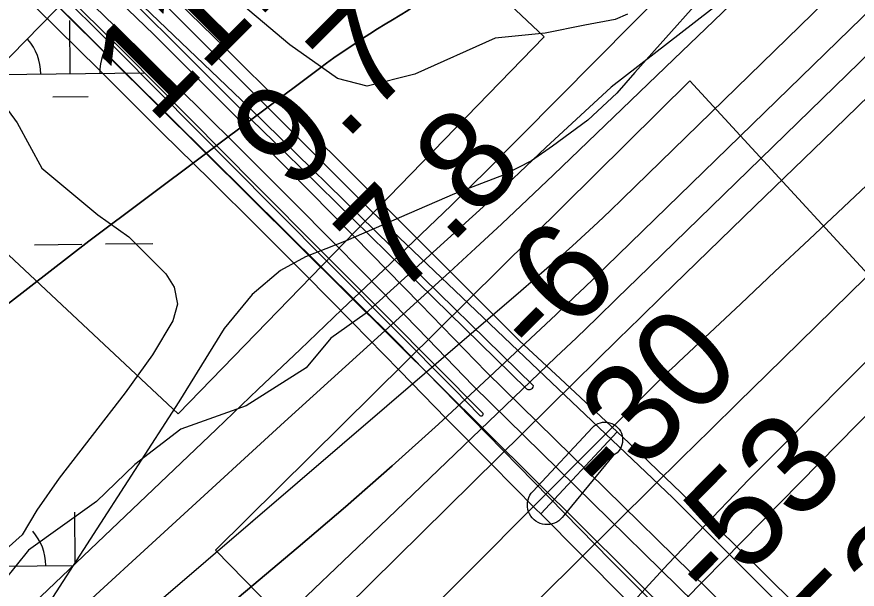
# Model space of a CAD drawing. Extents: x 3625074 to 3663148, y 511451 to 537151.
# Drawn here: x 3648588 to 3649157, y 527604 to 527991 of the extents above; entities that cross this region are included whole.
import ezdxf

# ---------------------------------------------------------------- set-up
doc = ezdxf.new("R2010")
doc.units = 0
for name, color, linetype in [('V-BRDG-OTLN', 7, 'Continuous'), ('V-CHAN-DOCK', 7, 'Continuous'), ('V-RAIL-TRAK', 7, 'Continuous'), ('V-RIVR-EDGE', 7, 'Continuous'), ('V-RIVR-RANG', 7, 'Continuous'), ('V-ROAD-CNTR', 7, 'Continuous'), ('V-RRAP-RVMT', 7, 'Continuous'), ('V-SITE-VEGE', 7, 'Continuous'), ('V-TOPO-DPTH', 7, 'Continuous'), ('V-TOPO-MAJR', 7, 'Continuous'), ('V-TOPO-MINR', 7, 'Continuous'), ('V-TOPO-WATR', 7, 'Continuous'), ('V-WETL-SWMP', 7, 'Continuous')]:
    doc.layers.add(name, color=color, linetype=linetype)

msp = doc.modelspace()

# ---------------------------------------------------------------- linework, layer by layer
at = {"layer": 'V-BRDG-OTLN'}
for points in [[(3650466.62, 526233.38), (3650432.78, 526266.92), (3650263.56, 526434.69), (3650110.15, 526589.7), (3649551.38, 527141.48), (3649438.42, 527260.56), (3649318.18, 527382.02), (3649216.97, 527481.72), (3649129.11, 527568.55), (3649032.09, 527665.56), (3648927.43, 527765.2), (3648828.39, 527859.42), (3648732.78, 527955.08), (3648616.76, 528071.78), (3648524.02, 528161.28), (3648427.75, 528254.85), (3648322.35, 528357.24), (3648234.45, 528446.82), (3648138.07, 528546.61), (3648031.94, 528651.06)], [(3648029.22, 528580.95), (3648152.37, 528459.41), (3648235.09, 528375.05), (3648419.21, 528194.65), (3648581.6, 528033.2), (3648719.38, 527896.17), (3648844.5, 527772.03), (3648990.08, 527623.41), (3649174.28, 527438.86), (3649345.79, 527269.29), (3649514.03, 527104.23), (3650072.81, 526552.45), (3650226.21, 526397.44), (3650418.73, 526206.57)], [(3648470.36, 528152.02), (3648657.18, 527967.74), (3648761.69, 527862.51), (3648884.64, 527738.69), (3648901.19, 527721.67), (3648901.57, 527721.26), (3648902.08, 527721.02), (3648902.64, 527720.98), (3648903.16, 527721.15), (3648903.58, 527721.5), (3648903.85, 527721.98), (3648903.92, 527722.51), (3648838.89, 527788.08), (3648794.5, 527832.55), (3648750.18, 527877.11), (3648705.94, 527921.74), (3648661.77, 527966.44), (3648556.64, 528070)], [(3648586.66, 528080.65), (3648640.25, 528027.77), (3648693.66, 527974.71), (3648746.89, 527921.48), (3648770.02, 527899.12), (3648793.06, 527876.68), (3648816.03, 527854.16), (3648838.92, 527831.57), (3648933.19, 527739.3), (3648934, 527738.95), (3648934.87, 527738.83), (3648935.72, 527738.94), (3648936.51, 527739.27), (3648937.16, 527739.81), (3648937.62, 527740.51), (3648937.86, 527741.31), (3648745.34, 527929.99), (3648618.22, 528051.63), (3648610.08, 528059.45), (3648592.06, 528077.25), (3648565.83, 528103.35)], [(3648689.25, 528009.39), (3648729.33, 527969.95), (3648769.32, 527930.44), (3648809.24, 527890.86), (3648849.08, 527851.21), (3648888.83, 527811.5), (3648928.5, 527771.71), (3648956.06, 527746.25), (3648983.46, 527720.63), (3648994.41, 527710.28), (3648942.82, 527654.68), (3648939.57, 527657.95), (3648909.26, 527688.47), (3648878.98, 527718.98), (3648847.35, 527751.64), (3648815.57, 527784.14), (3648783.62, 527816.48), (3648751.52, 527848.67), (3648719.25, 527880.7), (3648686.83, 527912.57), (3648644.12, 527955.05), (3648601.27, 527997.39)]]:
    msp.add_lwpolyline(points, dxfattribs=at)
msp.add_lwpolyline([(3648942.82, 527654.68), (3648994.41, 527710.28), (3649010.73, 527694.85), (3649037.84, 527668.91), (3649064.81, 527642.81), (3649091.62, 527616.56), (3649118.29, 527590.15), (3649144.8, 527563.58), (3649171.16, 527536.86), (3649249.72, 527458.98), (3649328.29, 527381.12), (3649371.23, 527338.59), (3649320.25, 527278.71), (3649152.07, 527444.59), (3649121.67, 527475.04), (3649091.29, 527505.5), (3649060.92, 527535.97), (3649030.56, 527566.46), (3649000.21, 527596.95), (3648969.88, 527627.45)], close=True, dxfattribs=at)
at = {"layer": 'V-CHAN-DOCK'}
msp.add_lwpolyline([(3648958.33, 527653.69), (3648957.37, 527652.35), (3648956.26, 527651.15), (3648955, 527650.08), (3648953.62, 527649.18), (3648952.14, 527648.46), (3648950.58, 527647.93), (3648948.97, 527647.59), (3648947.33, 527647.46), (3648945.68, 527647.53), (3648944.06, 527647.8), (3648942.48, 527648.27), (3648940.97, 527648.93), (3648939.56, 527649.77), (3648938.26, 527650.78), (3648937.09, 527651.95), (3648936.08, 527653.25), (3648935.23, 527654.66), (3648934.57, 527656.17), (3648934.1, 527657.74), (3648933.83, 527659.37), (3648933.76, 527661.01), (3648933.89, 527662.65), (3648934.22, 527664.27), (3648934.76, 527665.82), (3648935.48, 527667.31), (3648936.37, 527668.69), (3648937.43, 527669.95), (3648977.73, 527713.2), (3648978.91, 527714.26), (3648980.23, 527715.15), (3648981.64, 527715.85), (3648983.14, 527716.36), (3648984.69, 527716.68), (3648986.27, 527716.78), (3648987.85, 527716.67), (3648989.41, 527716.35), (3648990.9, 527715.84), (3648992.32, 527715.13), (3648993.63, 527714.24), (3648994.81, 527713.18), (3648995.84, 527711.98), (3648996.7, 527710.65), (3648997.38, 527709.22), (3648997.87, 527707.71), (3648998.15, 527706.15), (3648998.22, 527704.57), (3648998.09, 527702.99), (3648997.74, 527701.45), (3648997.2, 527699.96), (3648996.46, 527698.56), (3648995.54, 527697.27), (3648994.46, 527696.1), (3648993.24, 527695.1), (3648991.9, 527694.26)], close=True, dxfattribs=at)
at = {"layer": 'V-RAIL-TRAK'}
for points in [[(3648897.12, 527741.29), (3648866.43, 527773.2), (3648835.58, 527804.95), (3648804.56, 527836.54), (3648773.39, 527867.97), (3648742.06, 527899.24), (3648710.57, 527930.35), (3648678.92, 527961.3), (3648647.12, 527992.09), (3648604.17, 528033.52), (3648561.37, 528075.09), (3648518.71, 528116.8), (3648476.18, 528158.66), (3648433.8, 528200.65), (3648391.57, 528242.79), (3648354.13, 528281.47), (3648316.54, 528320.01), (3648278.8, 528358.4), (3648240.92, 528396.64), (3648202.88, 528434.74), (3648164.69, 528472.68), (3648126.36, 528510.47), (3648087.88, 528548.12)], [(3648906.19, 527750.54), (3648861.51, 527796.57), (3648816.66, 527842.43), (3648771.63, 527888.13), (3648726.44, 527933.66), (3648681.07, 527979.02), (3648628.24, 528030.35), (3648575.56, 528081.83), (3648523.04, 528133.47), (3648470.67, 528185.27), (3648418.45, 528237.22), (3648359.27, 528295.77), (3648300.23, 528354.47), (3648241.34, 528413.32), (3648182.6, 528472.32)], [(3651176.93, 525480.7), (3651175.44, 525482.76), (3651162.02, 525499.65), (3651148.59, 525516.24), (3651135, 525532.7), (3651121.26, 525549.03), (3651107.37, 525565.24), (3651093.32, 525581.31), (3651079.12, 525597.25), (3651064.78, 525613.06), (3651050.28, 525628.73), (3651035.64, 525644.26), (3651020.85, 525659.66), (3651005.87, 525674.96), (3650821.68, 525855.3), (3650657.99, 526017.84), (3650337.25, 526334.68), (3650200.26, 526471.24), (3650079.71, 526591.31), (3649343.96, 527321.08), (3648906.19, 527750.54)], [(3650648.87, 526008.64), (3650328.13, 526325.49), (3650191.11, 526462.08), (3650070.59, 526582.12), (3649334.87, 527311.86), (3648897.12, 527741.29)]]:
    msp.add_lwpolyline(points, dxfattribs=at)
at = {"layer": 'V-RIVR-EDGE'}
msp.add_lwpolyline([(3649232.54, 528191.05), (3649215.32, 528168.42), (3649210.35, 528140.86), (3649194.38, 528121.3), (3649178.99, 528092.54), (3649148.89, 528062.59), (3649066.64, 528002.74), (3648990.51, 527943.5), (3648946.29, 527902.55), (3648906.37, 527864.66), (3648824.08, 527790.11), (3648800.76, 527773.63), (3648784.16, 527753.45), (3648743.66, 527727.82), (3648699.51, 527711.99), (3648668.2, 527688.17), (3648642.4, 527663.12), (3648596.36, 527630.14), (3648579.77, 527609.35)], dxfattribs=at)
at = {"layer": 'V-ROAD-CNTR'}
for points in [[(3648031.94, 528651.06), (3648138.07, 528546.61), (3648234.45, 528446.82), (3648322.35, 528357.24), (3648427.75, 528254.85), (3648524.02, 528161.28), (3648616.76, 528071.78), (3648732.78, 527955.08), (3648828.39, 527859.42), (3648927.43, 527765.2), (3649032.09, 527665.56), (3649129.11, 527568.55), (3649216.97, 527481.72), (3649318.18, 527382.02), (3649438.42, 527260.56), (3650466.62, 526233.38)], [(3648202.45, 528409.13), (3649482.49, 527137.64), (3650569.28, 526064.01)]]:
    msp.add_lwpolyline(points, dxfattribs=at)
at = {"layer": 'V-RRAP-RVMT'}
for points in [[(3648514.82, 527893.62), (3648763.86, 528148.53), (3648945.16, 527977.43)], [(3648945.16, 527977.43), (3648697.56, 527722.44), (3648514.82, 527893.62)], [(3649208.97, 527768.08), (3649043.55, 527947.79), (3648722.9, 527630.08)], [(3648722.9, 527630.08), (3648897.51, 527451.25), (3649208.97, 527768.08)]]:
    msp.add_lwpolyline(points, dxfattribs=at)
at = {"layer": 'V-SITE-VEGE'}
for points in [[(3649001.44, 527992.77), (3648993.22, 527989.17), (3648972.56, 527985.34), (3648945.71, 527980.03), (3648911.92, 527976.66), (3648857.77, 527952.21), (3648825.45, 527944.04), (3648805.32, 527949.2), (3648773.13, 527972.12), (3648727.54, 528010.69)], [(3648554.95, 527965.27), (3648588.62, 527919.24), (3648605.48, 527888.52)], [(3648605.48, 527888.52), (3648643.26, 527857.03), (3648664.2, 527842.24), (3648689.23, 527817.18), (3648694.9, 527808.09), (3648697.18, 527796.65), (3648693.93, 527785.34), (3648680.33, 527762.35), (3648661.72, 527736.52), (3648617.02, 527678.97), (3648602.02, 527657.11), (3648591.98, 527640.62), (3648581.35, 527630.78), (3648569.35, 527621.15), (3648560.94, 527615.95), (3648549.91, 527603.34)]]:
    msp.add_lwpolyline(points, dxfattribs=at)
at = {"layer": 'V-TOPO-DPTH'}
for points in [[(3648623.07, 527582.47), (3648696.15, 527649.85), (3648769.51, 527716.93), (3648881.03, 527818.25), (3648898.78, 527834.52), (3648916.44, 527850.88), (3648933.96, 527867.4), (3648951.39, 527884.01), (3649032.93, 527962.41), (3649087.27, 528014.75), (3649141.53, 528067.16), (3649195.69, 528119.69), (3649249.77, 528172.29), (3649320.62, 528241.34), (3649339.27, 528259.43), (3649357.96, 528277.46), (3649376.74, 528295.42), (3649395.57, 528313.31), (3649860.86, 528753.62), (3649921.37, 528811.11), (3649981.71, 528868.77), (3650041.83, 528926.67), (3650101.78, 528984.73)], [(3650101.78, 528984.73), (3650041.83, 528926.67), (3649981.71, 528868.77), (3649921.37, 528811.11), (3649860.86, 528753.62), (3649395.57, 528313.31), (3649376.74, 528295.42), (3649357.96, 528277.46), (3649339.27, 528259.43), (3649320.62, 528241.34), (3649249.77, 528172.29), (3649195.69, 528119.69), (3649141.53, 528067.16), (3649087.27, 528014.75), (3649032.93, 527962.41), (3648951.39, 527884.01), (3648933.96, 527867.4), (3648916.44, 527850.88), (3648898.78, 527834.52), (3648881.03, 527818.25), (3648769.51, 527716.93), (3648696.15, 527649.85), (3648623.07, 527582.47)], [(3650222.56, 528971.02), (3650204.8, 528953.46), (3650163.52, 528912.67), (3650122.2, 528871.93), (3650080.83, 528831.23), (3650039.42, 528790.57), (3649479.35, 528241.24), (3649458.22, 528220.58), (3649437.05, 528199.96), (3649415.82, 528179.41), (3649394.54, 528158.89), (3649273.23, 528042.26), (3649226.75, 527997.5), (3649180.32, 527952.7), (3649133.96, 527907.81), (3649087.65, 527862.88), (3649024.82, 527801.83), (3649009.97, 527787.37), (3648995.15, 527772.88), (3648980.36, 527758.36), (3648965.6, 527743.82), (3648501.11, 527285.18)], [(3650222.56, 528971.02), (3650204.8, 528953.46), (3650163.52, 528912.67), (3650122.2, 528871.93), (3650080.83, 528831.23), (3650039.42, 528790.57), (3649479.35, 528241.24), (3649458.22, 528220.58), (3649437.05, 528199.96), (3649415.82, 528179.41), (3649394.54, 528158.89), (3649273.23, 528042.26), (3649226.75, 527997.5), (3649180.32, 527952.7), (3649133.96, 527907.81), (3649087.65, 527862.88), (3649024.82, 527801.83), (3649009.97, 527787.37), (3648995.15, 527772.88), (3648980.36, 527758.36), (3648965.6, 527743.82), (3648501.11, 527285.18)], [(3650312.83, 528970.57), (3650150.79, 528807.73), (3650060.14, 528716.51), (3649969.57, 528625.2), (3649879.13, 528533.76), (3649788.77, 528442.24), (3649522.07, 528171.71), (3649508.24, 528157.72), (3649494.4, 528143.74), (3649480.53, 528129.8), (3649466.65, 528115.88), (3649399.07, 528048.26), (3649351.31, 528000.61), (3649303.44, 527953.07), (3649255.43, 527905.68), (3649207.32, 527858.38), (3649095.79, 527749.1), (3649076.54, 527730.21), (3649057.32, 527711.29), (3649038.13, 527692.35), (3649018.96, 527673.38), (3648715.59, 527372.69)], [(3648715.59, 527372.69), (3649018.96, 527673.38), (3649038.13, 527692.35), (3649057.32, 527711.29), (3649076.54, 527730.21), (3649095.79, 527749.1), (3649207.32, 527858.38), (3649255.43, 527905.68), (3649303.44, 527953.07), (3649351.31, 528000.61), (3649399.07, 528048.26), (3649466.65, 528115.88), (3649480.53, 528129.8), (3649494.4, 528143.74), (3649508.24, 528157.72), (3649522.07, 528171.71), (3649788.77, 528442.24), (3649879.13, 528533.76), (3649969.57, 528625.2), (3650060.14, 528716.51), (3650150.79, 528807.73), (3650312.83, 528970.57)], [(3648449.3, 527355.09), (3648778.7, 527632.15), (3648810.71, 527659.53), (3648842.41, 527687.25), (3648873.66, 527715.49), (3648904.59, 527744.07), (3648953.17, 527789.7), (3648959.58, 527795.75), (3648965.95, 527801.81), (3648972.3, 527807.92), (3648978.63, 527814.04), (3649300.2, 528127.05), (3649317.87, 528144.24), (3649335.54, 528161.43), (3649353.22, 528178.6), (3649370.9, 528195.78), (3649394.89, 528219.06), (3649400.58, 528224.6), (3649406.26, 528230.13), (3649411.94, 528235.68), (3649417.61, 528241.24), (3649542.81, 528364.09)], [(3649542.81, 528364.09), (3649417.61, 528241.24), (3649411.94, 528235.68), (3649406.26, 528230.13), (3649400.58, 528224.6), (3649394.89, 528219.06), (3649370.9, 528195.78), (3649353.22, 528178.6), (3649335.54, 528161.43), (3649317.87, 528144.24), (3649300.2, 528127.05), (3648978.63, 527814.04), (3648972.3, 527807.92), (3648965.95, 527801.81), (3648959.58, 527795.75), (3648953.17, 527789.7), (3648904.59, 527744.07), (3648873.66, 527715.49), (3648842.41, 527687.25), (3648810.71, 527659.53), (3648778.7, 527632.15), (3648449.3, 527355.09)], [(3648556.52, 527776.8), (3648637.22, 527839.12), (3648793.11, 527956.16), (3648797.99, 527959.76), (3648802.91, 527963.3), (3648807.89, 527966.75), (3648812.92, 527970.14), (3648822.29, 527976.34), (3648827.32, 527979.61), (3648832.38, 527982.83), (3648837.5, 527985.97), (3648842.65, 527989.05), (3648847.77, 527992.17), (3648852.82, 527995.4), (3648857.76, 527998.8), (3648862.63, 528002.3), (3649004.76, 528108.12), (3649053.55, 528145.73), (3649101.47, 528184.39), (3649148.06, 528224.62)], [(3648473.2, 527192.68), (3648980.13, 527702.1), (3648987.29, 527709.28), (3648994.46, 527716.46), (3649001.63, 527723.64), (3649008.8, 527730.8), (3649021.79, 527743.77), (3649022.48, 527744.45), (3649023.17, 527745.13), (3649024.56, 527746.48), (3649027.42, 527749.25), (3649029.56, 527751.3), (3649031.7, 527753.35), (3649033.85, 527755.39), (3649036, 527757.42), (3649078.06, 527796.89), (3649101.24, 527818.66), (3649124.42, 527840.44), (3649147.59, 527862.22), (3649170.75, 527884.01)], [(3648473.2, 527192.68), (3648980.13, 527702.1), (3648987.29, 527709.28), (3648994.46, 527716.46), (3649001.63, 527723.64), (3649008.8, 527730.8), (3649021.79, 527743.77), (3649022.48, 527744.45), (3649023.17, 527745.13), (3649024.56, 527746.48), (3649027.42, 527749.25), (3649029.56, 527751.3), (3649031.7, 527753.35), (3649033.85, 527755.39), (3649036, 527757.42), (3649078.06, 527796.89), (3649101.24, 527818.66), (3649124.42, 527840.44), (3649147.59, 527862.22), (3649170.75, 527884.01)]]:
    msp.add_lwpolyline(points, dxfattribs=at)
at = {"layer": 'V-TOPO-MAJR'}
msp.add_lwpolyline([(3650330.04, 528930.88), (3650298.82, 528900.83), (3650262.6, 528865.74), (3650213.52, 528817.89), (3650164.61, 528769.86), (3650115.99, 528721.55), (3650067.54, 528673.05), (3649537.52, 528139.43), (3649527.98, 528129.81), (3649518.45, 528120.17), (3649508.94, 528110.52), (3649499.44, 528100.86), (3649173.81, 527769.12), (3649159.43, 527754.5), (3649145.03, 527739.89), (3649130.6, 527725.32), (3649116.15, 527710.76), (3649095.52, 527690.02), (3649091.38, 527685.84), (3649087.26, 527681.64), (3649083.16, 527677.41), (3649079.07, 527673.18), (3649028.99, 527620.93), (3649000.65, 527589.94)], dxfattribs=at)
at = {"layer": 'V-TOPO-MINR'}
for points in [[(3650210.15, 529056.22), (3649617.3, 528472.38), (3649579.18, 528434.89), (3649541.02, 528397.43), (3649502.81, 528360.04), (3649464.57, 528322.67), (3649452.68, 528311.07), (3649420.35, 528279.54), (3649388.02, 528248.01), (3649355.69, 528216.48), (3649323.36, 528184.96), (3648998.08, 527867.91), (3648989.73, 527859.85), (3648981.32, 527851.86), (3648972.82, 527843.95), (3648964.27, 527836.11), (3648955.64, 527828.35), (3648946.97, 527820.63), (3648938.24, 527812.99), (3648929.46, 527805.4), (3648564.94, 527492.7)], [(3650263.28, 529041.46), (3650171.89, 528951.27), (3650121.73, 528901.8), (3650071.52, 528852.37), (3650021.27, 528802.99), (3649970.98, 528753.64), (3649448.24, 528241.23), (3649434.9, 528228.18), (3649421.55, 528215.15), (3649408.16, 528202.15), (3649394.76, 528189.17), (3649339.27, 528135.51), (3649298.13, 528095.69), (3649257.01, 528055.84), (3649215.93, 528015.96), (3649174.87, 527976.05), (3649008.22, 527813.9), (3648994.46, 527800.55), (3648980.69, 527787.22), (3648966.89, 527773.91), (3648953.07, 527760.63), (3648833.71, 527646.16), (3648760.04, 527575.82)], [(3650222.56, 528971.02), (3650204.8, 528953.46), (3650163.52, 528912.67), (3650122.2, 528871.93), (3650080.83, 528831.23), (3650039.42, 528790.57), (3649479.35, 528241.24), (3649458.22, 528220.58), (3649437.05, 528199.96), (3649415.82, 528179.41), (3649394.54, 528158.89), (3649273.23, 528042.26), (3649226.75, 527997.5), (3649180.32, 527952.7), (3649133.96, 527907.81), (3649087.65, 527862.88), (3649024.82, 527801.83), (3649009.97, 527787.37), (3648995.15, 527772.88), (3648980.36, 527758.36), (3648965.6, 527743.82), (3648501.11, 527285.18)], [(3650312.83, 528970.57), (3650150.79, 528807.73), (3650060.14, 528716.51), (3649969.57, 528625.2), (3649879.13, 528533.76), (3649788.77, 528442.24), (3649522.07, 528171.71), (3649508.24, 528157.72), (3649494.4, 528143.74), (3649480.53, 528129.8), (3649466.65, 528115.88), (3649399.07, 528048.26), (3649351.31, 528000.61), (3649303.44, 527953.07), (3649255.43, 527905.68), (3649207.32, 527858.38), (3649095.79, 527749.1), (3649076.54, 527730.21), (3649057.32, 527711.29), (3649038.13, 527692.35), (3649018.96, 527673.38), (3648715.59, 527372.69)], [(3649542.81, 528364.09), (3649417.61, 528241.24), (3649411.94, 528235.68), (3649406.26, 528230.13), (3649400.58, 528224.6), (3649394.89, 528219.06), (3649370.9, 528195.78), (3649353.22, 528178.6), (3649335.54, 528161.43), (3649317.87, 528144.24), (3649300.2, 528127.05), (3648978.63, 527814.04), (3648972.3, 527807.92), (3648965.95, 527801.81), (3648959.58, 527795.75), (3648953.17, 527789.7), (3648904.59, 527744.07), (3648873.66, 527715.49), (3648842.41, 527687.25), (3648810.71, 527659.53), (3648778.7, 527632.15), (3648449.3, 527355.09)], [(3649310.3, 528295.07), (3648903.87, 527884.63), (3648898.52, 527879.28), (3648893.14, 527873.95), (3648887.72, 527868.67), (3648882.26, 527863.42), (3648836.66, 527819.91), (3648808.37, 527792.94), (3648780.09, 527765.96), (3648751.8, 527739), (3648723.5, 527712.03), (3648348.44, 527354.71)], [(3649148.06, 528224.62), (3649101.47, 528184.39), (3649053.55, 528145.73), (3649004.76, 528108.12), (3648862.63, 528002.3), (3648857.76, 527998.8), (3648852.82, 527995.4), (3648847.77, 527992.17), (3648842.65, 527989.05), (3648837.5, 527985.97), (3648832.38, 527982.83), (3648827.32, 527979.61), (3648822.29, 527976.34), (3648812.92, 527970.14), (3648807.89, 527966.75), (3648802.91, 527963.3), (3648797.99, 527959.76), (3648793.11, 527956.16), (3648637.22, 527839.12), (3648556.52, 527776.8)], [(3649170.75, 527884.01), (3649147.59, 527862.22), (3649124.42, 527840.44), (3649101.24, 527818.66), (3649078.06, 527796.89), (3649036, 527757.42), (3649033.85, 527755.39), (3649031.7, 527753.35), (3649029.56, 527751.3), (3649027.42, 527749.25), (3649024.56, 527746.48), (3649023.17, 527745.13), (3649022.48, 527744.45), (3649021.79, 527743.77), (3649008.8, 527730.8), (3649001.63, 527723.64), (3648994.46, 527716.46), (3648987.29, 527709.28), (3648980.13, 527702.1), (3648473.2, 527192.68)]]:
    msp.add_lwpolyline(points, dxfattribs=at)
at = {"layer": 'V-TOPO-WATR'}
msp.add_lwpolyline([(3650101.78, 528984.73), (3650041.83, 528926.67), (3649981.71, 528868.77), (3649921.37, 528811.11), (3649860.86, 528753.62), (3649395.57, 528313.31), (3649376.74, 528295.42), (3649357.96, 528277.46), (3649339.27, 528259.43), (3649320.62, 528241.34), (3649249.77, 528172.29), (3649195.69, 528119.69), (3649141.53, 528067.16), (3649087.27, 528014.75), (3649032.93, 527962.41), (3648951.39, 527884.01), (3648933.96, 527867.4), (3648916.44, 527850.88), (3648898.78, 527834.52), (3648881.03, 527818.25), (3648769.51, 527716.93), (3648696.15, 527649.85), (3648623.07, 527582.47)], dxfattribs=at)
at = {"layer": 'V-WETL-SWMP'}
for p, q in [((3648624.64, 527952.53), (3648624.28, 527988.52)), ((3648574.65, 527952.02), (3648674.64, 527953.03)), ((3648612.8, 527936.97), (3648636.8, 527937.22)), ((3648600.39, 527836.84), (3648632.39, 527837.17)), ((3648648.39, 527837.33), (3648680.39, 527837.65)), ((3648627.96, 527621.99), (3648627.62, 527655.87)), ((3648577.98, 527619.37), (3648626.58, 527619.86)), ((3648616.13, 527604.32), (3648616.57, 527604.32))]:
    msp.add_line(p, q, dxfattribs=at)
msp.add_lwpolyline([(3649245.78, 528190.14), (3649213.54, 528141.27), (3649193.24, 528118.84), (3649180.36, 528106.19), (3649165.34, 528097.65), (3649129.71, 528083.9), (3649113.37, 528071.89), (3649095.78, 528052.26), (3649048.42, 528000.37), (3649006.48, 527953.4), (3648994.31, 527939.39), (3648974.64, 527921.1), (3648950.81, 527903.43), (3648936.5, 527893.52), (3648918.04, 527884.22), (3648884.46, 527871.21), (3648811.22, 527839.55), (3648783.81, 527828.71), (3648766.73, 527819.44), (3648747.71, 527803.24), (3648728.8, 527780.13), (3648697.95, 527730.61), (3648608, 527591.04)], dxfattribs=at)
for centre, start, end in [((3648569.4, 527952.45), 359.8032, 41.3469), ((3648679.88, 527953.55), 139.8032, 181.3468), ((3648572.73, 527619.79), 359.8032, 41.3469)]:
    msp.add_arc(centre, 35.25, start, end, dxfattribs=at)

# ---------------------------------------------------------------- texts
at = {"layer": 'V-RIVR-RANG'}
for s, rotation, p in [('11.7', 45.1283, (3648680.38, 527917.53)), ('9.7', 45.1283, (3648774.86, 527870.71)), ('7.8', 45.1283, (3648845.9, 527800.33)), ('-6', 45.4092, (3648942.73, 527755.51)), ('-30', 45.4092, (3648990.25, 527661.27)), ('-53', 45.4092, (3649060.73, 527590.33)), ('-53', 45.4092, (3649131.77, 527519.95))]:
    msp.add_text(s, height=67, rotation=rotation, dxfattribs=at).set_placement(p)

doc.saveas('drawing.dxf')
